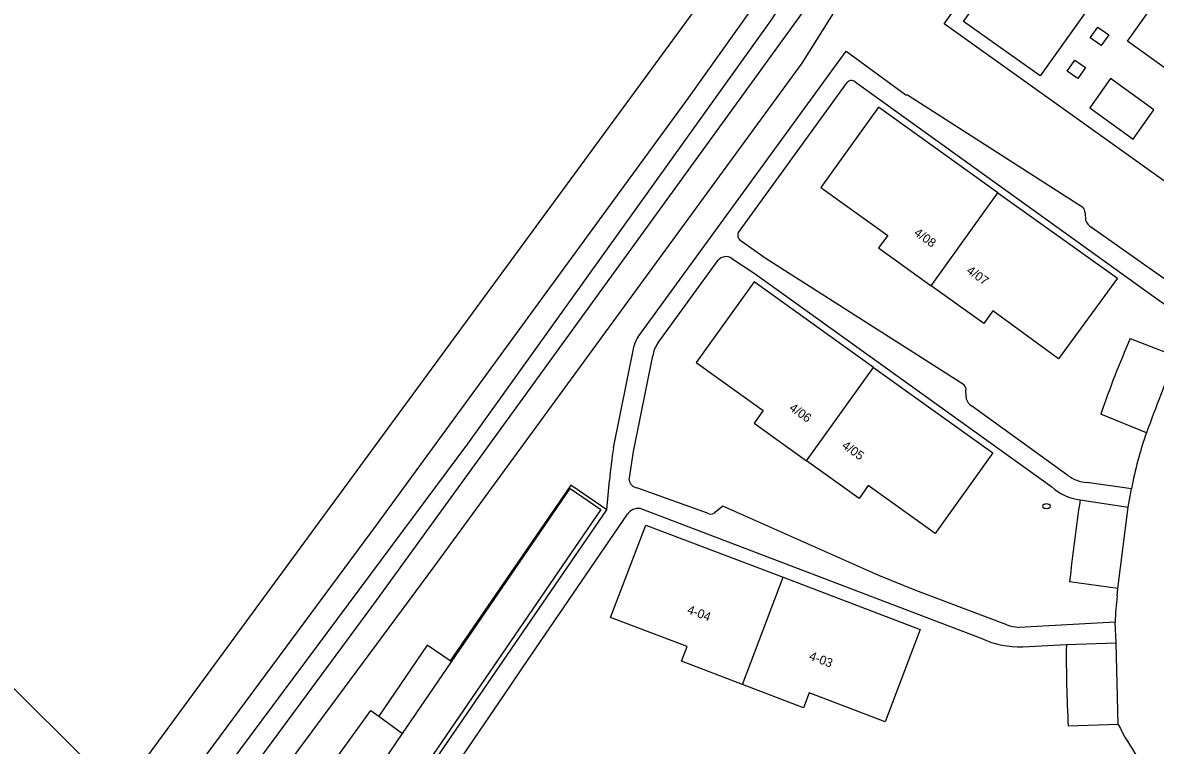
# Model space of a CAD drawing. Extents: x 136000 to 141014, y 402000 to 403500.
# Drawn here: x 137566.1 to 137693.4, y 402857.2 to 402938.4 of the extents above; entities that cross this region are included whole.
import ezdxf

# ---------------------------------------------------------------- set-up
doc = ezdxf.new("R2010")
doc.units = 0
for name, color, linetype in [('gg-anno-huisnummerreeks BGT', 7, 'Continuous'), ('gg-bbg-bijgebouw', 7, 'Continuous'), ('gg-bbg-hoofdgebouw', 7, 'Continuous'), ('gg-bbg-luifel en loopbrug', 7, 'Continuous'), ('gg-bbg-tussenscheiding', 7, 'Continuous'), ('gg-knt-bronhoudergrens', 7, 'Continuous'), ('gg-knt-verharding', 7, 'Continuous'), ('gg-knt-verharding nz', 7, 'Continuous'), ('gg-kntw-bovenkant insteek waterloop', 7, 'Continuous'), ('gg-kntw-waterlijn', 7, 'Continuous'), ('gt-grn-vlakafsluiter', 7, 'Continuous'), ('gt-symb-brandkraan', 7, 'Continuous')]:
    doc.layers.add(name, color=color, linetype=linetype)

# ---------------------------------------------------------------- blocks, each defined once
blk = doc.blocks.new('gt0-BR')
at = {"layer": 'gt-symb-brandkraan'}
for centre, radius, start, end in [((-0.24, 0), 0.206, 107.5669, 252.4331), ((0.6, -2.66), 3, 106.892, 107.5669), ((0, -0.69), 0.938, 73.108, 106.892), ((-0.6, -2.66), 3, 72.4331, 73.108), ((0.24, 0), 0.206, 287.567, 72.4331), ((0.6, 2.66), 3, 252.4331, 253.108), ((0, 0.69), 0.938, 253.108, 286.8921), ((-0.6, 2.66), 3, 286.8921, 287.567)]:
    blk.add_arc(centre, radius, start, end, dxfattribs=at)

msp = doc.modelspace()

# ---------------------------------------------------------------- linework, layer by layer
at = {"layer": 'gg-bbg-bijgebouw'}
for p, q in [((137608.76, 402858.52), (137614.28, 402866.58)), ((137606.11, 402860.45), (137608.76, 402858.52))]:
    msp.add_line(p, q, dxfattribs=at)
for points in [[(137614.28, 402866.58), (137627.6, 402886.04), (137631.04, 402883.68)], [(137631.04, 402883.68), (137608.39, 402850.59), (137604.94, 402852.93), (137605.26, 402853.4)], [(137599.83, 402853.68), (137605.21, 402861.1), (137606.11, 402860.45)]]:
    msp.add_lwpolyline(points, dxfattribs=at)
at = {"layer": 'gg-bbg-hoofdgebouw'}
msp.add_line((137651.52, 402876.06), (137666.94, 402870.21), dxfattribs=at)
for points in [[(137675.67, 402919.25), (137662.24, 402928.86), (137655.78, 402919.85), (137663.28, 402914.47), (137662.26, 402913.05), (137668.16, 402908.81)], [(137675.67, 402919.25), (137689.09, 402909.65), (137682.46, 402900.6), (137675.1, 402906.01), (137674.07, 402904.57), (137668.16, 402908.81)], [(137661.68, 402899.64), (137648.26, 402909.26), (137641.77, 402900.19), (137649.29, 402894.81), (137648.26, 402893.38), (137654.16, 402889.15)], [(137661.68, 402899.64), (137675.09, 402890.03), (137668.6, 402881), (137661.09, 402886.36), (137660.07, 402884.91), (137654.16, 402889.15)], [(137646.96, 402864.02), (137640.11, 402866.64), (137640.74, 402868.28), (137632.15, 402871.54), (137636.09, 402881.91), (137651.52, 402876.06)], [(137666.94, 402870.21), (137663.01, 402859.83), (137654.44, 402863.08), (137653.81, 402861.41), (137646.96, 402864.02)]]:
    msp.add_lwpolyline(points, dxfattribs=at)
at = {"layer": 'gg-bbg-luifel en loopbrug'}
msp.add_line((137614.28, 402866.58), (137614.12, 402866.69), dxfattribs=at)
msp.add_lwpolyline([(137614.12, 402866.69), (137611.53, 402868.45), (137606.11, 402860.45)], dxfattribs=at)
at = {"layer": 'gg-bbg-tussenscheiding'}
for p, q in [((137668.16, 402908.81), (137675.67, 402919.25)), ((137654.16, 402889.15), (137661.68, 402899.64)), ((137646.96, 402864.02), (137651.52, 402876.06)), ((137605.26, 402853.4), (137608.76, 402858.52))]:
    msp.add_line(p, q, dxfattribs=at)
at = {"layer": 'gg-knt-bronhoudergrens'}
msp.add_lwpolyline([(137445.76, 402884.01), (137456.56, 402878.15), (137467.09, 402873.75), (137470.82, 402873.17), (137475.45, 402873.17), (137480.48, 402875.02), (137499, 402892.49), (137517.2, 402911.07), (137577.01, 402851.74)], dxfattribs=at)
at = {"layer": 'gg-knt-verharding'}
for p, q in [((137646.5, 402914.79), (137658.71, 402931.63)), ((137685.47, 402916.99), (137685.52, 402916.18)), ((137686.19, 402915.37), (137699.53, 402905.96)), ((137637.46, 402902.37), (137644.24, 402911.68)), ((137690.54, 402902.9), (137695.67, 402900.89)), ((137632.47, 402890.62), (137634.8, 402902.09)), ((137672.12, 402896.12), (137672.08, 402896.98)), ((137683.54, 402887.49), (137672.71, 402895.32)), ((137692.36, 402892.3), (137687.23, 402894.39)), ((137627.66, 402886.42), (137614.12, 402866.69)), ((137631.72, 402883.64), (137627.66, 402886.42)), ((137631.72, 402883.64), (137632.03, 402886.93)), ((137690.68, 402886), (137685.65, 402886.71)), ((137643.02, 402883.26), (137635.1, 402886.11)), ((137690.32, 402883.95), (137690.68, 402886)), ((137608.01, 402849.09), (137631.72, 402883.64)), ((137635.42, 402883.81), (137673.85, 402869.18)), ((137684.9, 402884.78), (137690.32, 402883.95)), ((137622.26, 402865.89), (137634.04, 402883.16)), ((137689.14, 402874.82), (137683.71, 402875.54)), ((137689.07, 402873.99), (137689.14, 402874.82)), ((137688.83, 402871.02), (137678.04, 402870.43)), ((137688.95, 402868.69), (137688.83, 402871.02)), ((137678.47, 402868.25), (137683.36, 402868.5)), ((137683.36, 402868.5), (137688.95, 402868.69)), ((137620.92, 402863.93), (137622.26, 402865.89)), ((137608.56, 402845.86), (137620.92, 402863.93)), ((137689.19, 402859.54), (137683.57, 402859.34))]:
    msp.add_line(p, q, dxfattribs=at)
for points in [[(137710.48, 402920.2), (137707.39, 402922.36), (137702.14, 402915.02), (137669.64, 402938.23), (137682.74, 402956.47), (137715.05, 402933.33), (137709.55, 402925.47), (137712.91, 402923.08)], [(137691.74, 402948.27), (137680.4, 402932.4), (137671.8, 402938.47), (137683.14, 402954.34), (137691.74, 402948.27)], [(137706.33, 402924.71), (137690.22, 402936.28), (137696.57, 402945.18), (137712.68, 402933.61), (137706.33, 402924.71)], [(137686.9, 402937.87), (137688.13, 402937), (137687.26, 402935.78), (137686.03, 402936.66), (137686.9, 402937.87)], [(137635.24, 402903.08), (137658.62, 402935.17), (137665.33, 402930.25), (137665.52, 402930.24), (137685.2, 402917.62)], [(137685.51, 402933.33), (137684.64, 402932.1), (137683.43, 402932.92), (137684.3, 402934.15), (137685.51, 402933.33)], [(137690.85, 402925.28), (137693.2, 402928.57), (137688.33, 402932.1), (137685.98, 402928.81), (137690.85, 402925.28)], [(137659.62, 402931.7), (137693.48, 402907.39), (137698.01, 402904.19)], [(137671.9, 402897.65), (137667.04, 402900.74), (137649.63, 402911.85), (137646.7, 402913.88)], [(137645.76, 402911.86), (137648.39, 402910.16), (137681.74, 402886.22)], [(137634.24, 402886.97), (137634.71, 402890.2), (137636.88, 402900.92)], [(137676.66, 402870.71), (137666.46, 402874.57), (137662.28, 402876.28), (137644.75, 402884.05), (137643.79, 402883.27)]]:
    msp.add_lwpolyline(points, dxfattribs=at)
for centre, radius, start, end in [((137659.2, 402931.24), 0.624, 47.2534, 141.2843), ((137684.54, 402916.97), 0.927, 1.4382, 44.8052), ((137686.92, 402916.65), 1.48, 198.6194, 240.1517), ((137647.25, 402914.48), 0.819, 157.5547, 227.6218), ((137645.1, 402910.97), 1.11, 53.2509, 140.5151), ((137637.05, 402901.67), 2.29, 141.938, 169.3226), ((137797.52, 402856.46), 116.63, 156.5343, 161.0193), ((137640.07, 402900.49), 3.21, 144.2915, 172.311), ((137671.17, 402897.09), 0.914, 352.8046, 37.7344), ((137673.45, 402896.48), 1.39, 195.2735, 237.29), ((137731.58, 402878.47), 41.59, 160.5836, 169.5694), ((137692.47, 402881.59), 60.68, 171.4398, 174.9457), ((137686.02, 402890.94), 4.25, 234.1979, 264.9989), ((137635.29, 402887.16), 1.07, 190.3195, 259.8133), ((137685.48, 402890.22), 5.48, 226.9166, 263.9199), ((137635.32, 402882.23), 1.58, 86.3746, 143.7184), ((138001.66, 402839.22), 320.02, 171.8159, 173.4841), ((137643.4, 402883.91), 0.755, 240.0161, 301.1775), ((137729.67, 402869.27), 40.88, 173.3683, 177.5452), ((137679.02, 402878.9), 8.52, 253.9287, 263.4196), ((137678.15, 402878.61), 10.36, 245.4452, 271.7538), ((137830.1, 402867.26), 146.75, 179.5178, 183.096), ((137718.27, 402874.32), 32.63, 206.9352, 214.4599)]:
    msp.add_arc(centre, radius, start, end, dxfattribs=at)
at = {"layer": 'gg-knt-verharding nz'}
for p, q in [((137689.14, 402874.82), (137690.32, 402883.95)), ((137689.19, 402859.54), (137688.95, 402868.69))]:
    msp.add_line(p, q, dxfattribs=at)
msp.add_arc((137946.6, 402799.5), 270.64, 157.998, 159.9475, dxfattribs=at)
at = {"layer": 'gg-kntw-bovenkant insteek waterloop'}
for points in [[(137529.35, 402778.74), (137605.96, 402882.08), (137640.94, 402929.96), (137660.31, 402957.18)], [(137533.36, 402773.79), (137537.33, 402776.07), (137612.4, 402877.34), (137653.67, 402933.82), (137667.51, 402955.83)]]:
    msp.add_lwpolyline(points, dxfattribs=at)
at = {"layer": 'gg-kntw-waterlijn'}
msp.add_lwpolyline([(137665.96, 402956.97), (137665.2, 402955.4), (137605.79, 402873.45), (137532.45, 402774.12), (137530.22, 402775.15), (137546.75, 402797.95), (137616.09, 402891.06), (137650.14, 402938.58), (137663.64, 402958.67)], dxfattribs=at)
at = {"layer": 'gt-grn-vlakafsluiter'}
msp.add_line((137577.01, 402851.74), (137658.32, 402962.53), dxfattribs=at)

# ---------------------------------------------------------------- block references
at = {"layer": 'gt-symb-brandkraan'}
msp.add_blockref('gt0-BR', (137681.12, 402884.05), dxfattribs=at)

# ---------------------------------------------------------------- texts
at = {"layer": 'gg-anno-huisnummerreeks BGT'}
for s, rotation, p in [('4/08', 324.3, (137666.15, 402914.57)), ('4/07', 324.3, (137672.05, 402910.32)), ('4/06', 324.4, (137652.14, 402894.9)), ('4/05', 324.4, (137658.05, 402890.67)), ('4-04', 339.2, (137640.67, 402872.05)), ('4-03', 339.2, (137654.37, 402866.85))]:
    msp.add_text(s, height=1, rotation=rotation, dxfattribs=at).set_placement(p)

doc.saveas('drawing.dxf')
